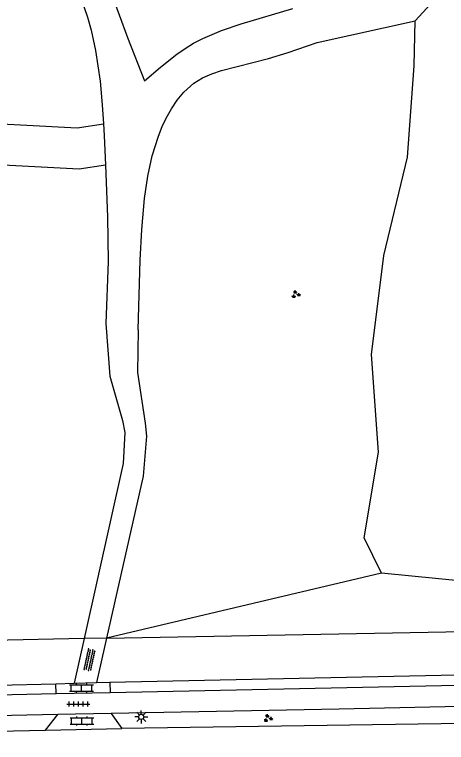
# Model space of a CAD drawing. Extents: x 128999 to 131010, y 395498 to 399007.
# Drawn here: x 129444.1 to 129485.9, y 396109.4 to 396180 of the extents above; entities that cross this region are included whole.
import ezdxf

# ---------------------------------------------------------------- set-up
doc = ezdxf.new("R2010")
doc.units = 0
for name, color, linetype in [('gg-knt-onverhard', 7, 'Continuous'), ('gg-knt-verharding', 7, 'Continuous'), ('gt-grn-groengrens', 7, 'Continuous'), ('gt-grn-groengrens NZ', 7, 'Continuous'), ('gt-grn-weggrens', 7, 'Continuous'), ('gt-symb-groenvak', 7, 'Continuous'), ('gt-symb-klinker verharding', 7, 'Continuous'), ('gt-symb-lichtmast', 7, 'Continuous'), ('gt-symb-overige verharding', 7, 'Continuous'), ('gt-symb-tegel verharding', 7, 'Continuous')]:
    doc.layers.add(name, color=color, linetype=linetype)

# ---------------------------------------------------------------- blocks, each defined once
blk = doc.blocks.new('gt0-GRVAK')
at = {"layer": 'gt-symb-groenvak'}
for p, q in [((-0.11, 0.189), (-0.228, 0.24)), ((-0.182, 0.153), (0.088, 0.153)), ((-0.091, 0.211), (-0.156, 0.322)), ((-0.047, 0.214), (-0.047, 0.393)), ((-0.004, 0.211), (0.061, 0.322)), ((0.015, 0.189), (0.133, 0.24)), ((0.262, -0.052), (0.197, 0.059)), ((0.305, -0.049), (0.305, 0.13)), ((0.349, -0.052), (0.414, 0.059)), ((-0.245, -0.228), (-0.363, -0.177)), ((-0.318, -0.264), (-0.047, -0.264)), ((-0.226, -0.206), (-0.291, -0.095)), ((-0.183, -0.203), (-0.183, -0.024)), ((-0.139, -0.206), (-0.074, -0.095)), ((-0.12, -0.228), (-0.002, -0.177)), ((0.243, -0.074), (0.125, -0.023)), ((0.17, -0.11), (0.441, -0.11)), ((0.368, -0.074), (0.486, -0.023))]:
    blk.add_line(p, q, dxfattribs=at)
blk = doc.blocks.new('gt0-KL1')
at = {"layer": 'gt-symb-klinker verharding'}
for p, q in [((-1.15, 0.3), (1.15, 0.3)), ((-1, -0.3), (-1, 0.3)), ((-0.5, 0.3), (-0.5, 0.45)), ((0, -0.3), (0, 0.3)), ((0.5, 0.3), (0.5, 0.45)), ((1, -0.3), (1, 0.3)), ((-1.15, -0.3), (1.15, -0.3)), ((-0.5, -0.45), (-0.5, -0.3)), ((0.5, -0.45), (0.5, -0.3))]:
    blk.add_line(p, q, dxfattribs=at)
blk = doc.blocks.new('gt0-OVH')
at = {"layer": 'gt-symb-overige verharding'}
for points in [[(-0.972, 0.298), (-0.967, 0.308), (-0.965, 0.319), (-0.966, 0.33), (-0.971, 0.34), (-0.978, 0.348), (-0.988, 0.353), (-0.999, 0.355), (-1.01, 0.354), (-1.02, 0.349), (-1.028, 0.342), (-1.033, 0.332), (-1.035, 0.321), (-1.034, 0.31), (-1.029, 0.3), (-1.022, 0.292), (-1.012, 0.287), (-1.001, 0.285), (-0.99, 0.286), (-0.98, 0.291)], [(-0.872, 0.106), (-0.867, 0.116), (-0.865, 0.126), (-0.866, 0.137), (-0.871, 0.147), (-0.878, 0.156), (-0.888, 0.161), (-0.899, 0.163), (-0.91, 0.162), (-0.92, 0.157), (-0.928, 0.15), (-0.933, 0.14), (-0.935, 0.129), (-0.934, 0.118), (-0.929, 0.108), (-0.922, 0.1), (-0.912, 0.095), (-0.901, 0.092), (-0.89, 0.094), (-0.88, 0.098)], [(-0.772, 0.298), (-0.767, 0.308), (-0.765, 0.319), (-0.766, 0.33), (-0.771, 0.34), (-0.778, 0.348), (-0.788, 0.353), (-0.799, 0.355), (-0.81, 0.354), (-0.82, 0.349), (-0.828, 0.342), (-0.833, 0.332), (-0.835, 0.321), (-0.834, 0.31), (-0.829, 0.3), (-0.822, 0.292), (-0.812, 0.287), (-0.801, 0.285), (-0.79, 0.286), (-0.78, 0.291)], [(-0.672, 0.106), (-0.667, 0.116), (-0.665, 0.126), (-0.666, 0.137), (-0.671, 0.147), (-0.678, 0.156), (-0.688, 0.161), (-0.699, 0.163), (-0.71, 0.162), (-0.72, 0.157), (-0.728, 0.15), (-0.733, 0.14), (-0.735, 0.129), (-0.734, 0.118), (-0.729, 0.108), (-0.722, 0.1), (-0.712, 0.095), (-0.701, 0.092), (-0.69, 0.094), (-0.68, 0.098)], [(-0.572, 0.298), (-0.567, 0.308), (-0.565, 0.319), (-0.566, 0.33), (-0.571, 0.34), (-0.578, 0.348), (-0.588, 0.353), (-0.599, 0.355), (-0.61, 0.354), (-0.62, 0.349), (-0.628, 0.342), (-0.633, 0.332), (-0.635, 0.321), (-0.634, 0.31), (-0.629, 0.3), (-0.622, 0.292), (-0.612, 0.287), (-0.601, 0.285), (-0.59, 0.286), (-0.58, 0.291)], [(-0.472, 0.106), (-0.467, 0.116), (-0.465, 0.126), (-0.466, 0.137), (-0.471, 0.147), (-0.478, 0.156), (-0.488, 0.161), (-0.499, 0.163), (-0.51, 0.162), (-0.52, 0.157), (-0.528, 0.15), (-0.533, 0.14), (-0.535, 0.129), (-0.534, 0.118), (-0.529, 0.108), (-0.522, 0.1), (-0.512, 0.095), (-0.501, 0.092), (-0.49, 0.094), (-0.48, 0.098)], [(-0.372, 0.298), (-0.367, 0.308), (-0.365, 0.319), (-0.366, 0.33), (-0.371, 0.34), (-0.378, 0.348), (-0.388, 0.353), (-0.399, 0.355), (-0.41, 0.354), (-0.42, 0.349), (-0.428, 0.342), (-0.433, 0.332), (-0.435, 0.321), (-0.434, 0.31), (-0.429, 0.3), (-0.422, 0.292), (-0.412, 0.287), (-0.401, 0.285), (-0.39, 0.286), (-0.38, 0.291)], [(-0.272, 0.106), (-0.267, 0.116), (-0.265, 0.126), (-0.266, 0.137), (-0.271, 0.147), (-0.278, 0.156), (-0.288, 0.161), (-0.299, 0.163), (-0.31, 0.162), (-0.32, 0.157), (-0.328, 0.15), (-0.333, 0.14), (-0.335, 0.129), (-0.334, 0.118), (-0.329, 0.108), (-0.322, 0.1), (-0.312, 0.095), (-0.301, 0.092), (-0.29, 0.094), (-0.28, 0.098)], [(-0.172, 0.298), (-0.167, 0.308), (-0.165, 0.319), (-0.166, 0.33), (-0.171, 0.34), (-0.178, 0.348), (-0.188, 0.353), (-0.199, 0.355), (-0.21, 0.354), (-0.22, 0.349), (-0.228, 0.342), (-0.233, 0.332), (-0.235, 0.321), (-0.234, 0.31), (-0.229, 0.3), (-0.222, 0.292), (-0.212, 0.287), (-0.201, 0.285), (-0.19, 0.286), (-0.18, 0.291)], [(-0.072, 0.106), (-0.067, 0.116), (-0.065, 0.126), (-0.066, 0.137), (-0.071, 0.147), (-0.078, 0.156), (-0.088, 0.161), (-0.099, 0.163), (-0.11, 0.162), (-0.12, 0.157), (-0.128, 0.15), (-0.133, 0.14), (-0.135, 0.129), (-0.134, 0.118), (-0.129, 0.108), (-0.122, 0.1), (-0.112, 0.095), (-0.101, 0.092), (-0.09, 0.094), (-0.08, 0.098)], [(0.028, 0.298), (0.033, 0.308), (0.035, 0.319), (0.034, 0.33), (0.029, 0.34), (0.022, 0.348), (0.012, 0.353), (0.001, 0.355), (-0.01, 0.354), (-0.02, 0.349), (-0.028, 0.342), (-0.033, 0.332), (-0.035, 0.321), (-0.034, 0.31), (-0.029, 0.3), (-0.022, 0.292), (-0.012, 0.287), (-0.001, 0.285), (0.01, 0.286), (0.02, 0.291)], [(0.128, 0.106), (0.133, 0.116), (0.135, 0.126), (0.134, 0.137), (0.129, 0.147), (0.122, 0.156), (0.112, 0.161), (0.101, 0.163), (0.09, 0.162), (0.08, 0.157), (0.072, 0.15), (0.067, 0.14), (0.065, 0.129), (0.066, 0.118), (0.071, 0.108), (0.078, 0.1), (0.088, 0.095), (0.099, 0.092), (0.11, 0.094), (0.12, 0.098)], [(0.228, 0.298), (0.233, 0.308), (0.235, 0.319), (0.234, 0.33), (0.229, 0.34), (0.222, 0.348), (0.212, 0.353), (0.201, 0.355), (0.19, 0.354), (0.18, 0.349), (0.172, 0.342), (0.167, 0.332), (0.165, 0.321), (0.166, 0.31), (0.171, 0.3), (0.178, 0.292), (0.188, 0.287), (0.199, 0.285), (0.21, 0.286), (0.22, 0.291)], [(0.328, 0.106), (0.333, 0.116), (0.335, 0.126), (0.334, 0.137), (0.329, 0.147), (0.322, 0.156), (0.312, 0.161), (0.301, 0.163), (0.29, 0.162), (0.28, 0.157), (0.272, 0.15), (0.267, 0.14), (0.265, 0.129), (0.266, 0.118), (0.271, 0.108), (0.278, 0.1), (0.288, 0.095), (0.299, 0.092), (0.31, 0.094), (0.32, 0.098)], [(0.428, 0.298), (0.433, 0.308), (0.435, 0.319), (0.434, 0.33), (0.429, 0.34), (0.422, 0.348), (0.412, 0.353), (0.401, 0.355), (0.39, 0.354), (0.38, 0.349), (0.372, 0.342), (0.367, 0.332), (0.365, 0.321), (0.366, 0.31), (0.371, 0.3), (0.378, 0.292), (0.388, 0.287), (0.399, 0.285), (0.41, 0.286), (0.42, 0.291)], [(0.528, 0.106), (0.533, 0.116), (0.535, 0.126), (0.534, 0.137), (0.529, 0.147), (0.522, 0.156), (0.512, 0.161), (0.501, 0.163), (0.49, 0.162), (0.48, 0.157), (0.472, 0.15), (0.467, 0.14), (0.465, 0.129), (0.466, 0.118), (0.471, 0.108), (0.478, 0.1), (0.488, 0.095), (0.499, 0.092), (0.51, 0.094), (0.52, 0.098)], [(0.628, 0.298), (0.633, 0.308), (0.635, 0.319), (0.634, 0.33), (0.629, 0.34), (0.622, 0.348), (0.612, 0.353), (0.601, 0.355), (0.59, 0.354), (0.58, 0.349), (0.572, 0.342), (0.567, 0.332), (0.565, 0.321), (0.566, 0.31), (0.571, 0.3), (0.578, 0.292), (0.588, 0.287), (0.599, 0.285), (0.61, 0.286), (0.62, 0.291)], [(0.728, 0.106), (0.733, 0.116), (0.735, 0.126), (0.734, 0.137), (0.729, 0.147), (0.722, 0.156), (0.712, 0.161), (0.701, 0.163), (0.69, 0.162), (0.68, 0.157), (0.672, 0.15), (0.667, 0.14), (0.665, 0.129), (0.666, 0.118), (0.671, 0.108), (0.678, 0.1), (0.688, 0.095), (0.699, 0.092), (0.71, 0.094), (0.72, 0.098)], [(0.828, 0.298), (0.833, 0.308), (0.835, 0.319), (0.834, 0.33), (0.829, 0.34), (0.822, 0.348), (0.812, 0.353), (0.801, 0.355), (0.79, 0.354), (0.78, 0.349), (0.772, 0.342), (0.767, 0.332), (0.765, 0.321), (0.766, 0.31), (0.771, 0.3), (0.778, 0.292), (0.788, 0.287), (0.799, 0.285), (0.81, 0.286), (0.82, 0.291)], [(0.928, 0.106), (0.933, 0.116), (0.935, 0.126), (0.934, 0.137), (0.929, 0.147), (0.922, 0.156), (0.912, 0.161), (0.901, 0.163), (0.89, 0.162), (0.88, 0.157), (0.872, 0.15), (0.867, 0.14), (0.865, 0.129), (0.866, 0.118), (0.871, 0.108), (0.878, 0.1), (0.888, 0.095), (0.899, 0.092), (0.91, 0.094), (0.92, 0.098)], [(1.028, 0.298), (1.033, 0.308), (1.035, 0.319), (1.034, 0.33), (1.029, 0.34), (1.022, 0.348), (1.012, 0.353), (1.001, 0.355), (0.99, 0.354), (0.98, 0.349), (0.972, 0.342), (0.967, 0.332), (0.965, 0.321), (0.966, 0.31), (0.971, 0.3), (0.978, 0.292), (0.988, 0.287), (0.999, 0.285), (1.01, 0.286), (1.02, 0.291)], [(-0.972, -0.142), (-0.967, -0.132), (-0.965, -0.121), (-0.966, -0.11), (-0.971, -0.1), (-0.978, -0.092), (-0.988, -0.087), (-0.999, -0.085), (-1.01, -0.086), (-1.02, -0.091), (-1.028, -0.098), (-1.033, -0.108), (-1.035, -0.119), (-1.034, -0.13), (-1.029, -0.14), (-1.022, -0.148), (-1.012, -0.153), (-1.001, -0.155), (-0.99, -0.154), (-0.98, -0.149)], [(-0.872, -0.334), (-0.867, -0.324), (-0.865, -0.314), (-0.866, -0.303), (-0.871, -0.293), (-0.878, -0.284), (-0.888, -0.279), (-0.899, -0.277), (-0.91, -0.278), (-0.92, -0.283), (-0.928, -0.29), (-0.933, -0.3), (-0.935, -0.311), (-0.934, -0.322), (-0.929, -0.332), (-0.922, -0.34), (-0.912, -0.345), (-0.901, -0.348), (-0.89, -0.346), (-0.88, -0.342)], [(-0.772, -0.142), (-0.767, -0.132), (-0.765, -0.121), (-0.766, -0.11), (-0.771, -0.1), (-0.778, -0.092), (-0.788, -0.087), (-0.799, -0.085), (-0.81, -0.086), (-0.82, -0.091), (-0.828, -0.098), (-0.833, -0.108), (-0.835, -0.119), (-0.834, -0.13), (-0.829, -0.14), (-0.822, -0.148), (-0.812, -0.153), (-0.801, -0.155), (-0.79, -0.154), (-0.78, -0.149)], [(-0.672, -0.334), (-0.667, -0.324), (-0.665, -0.314), (-0.666, -0.303), (-0.671, -0.293), (-0.678, -0.284), (-0.688, -0.279), (-0.699, -0.277), (-0.71, -0.278), (-0.72, -0.283), (-0.728, -0.29), (-0.733, -0.3), (-0.735, -0.311), (-0.734, -0.322), (-0.729, -0.332), (-0.722, -0.34), (-0.712, -0.345), (-0.701, -0.348), (-0.69, -0.346), (-0.68, -0.342)], [(-0.572, -0.142), (-0.567, -0.132), (-0.565, -0.121), (-0.566, -0.11), (-0.571, -0.1), (-0.578, -0.092), (-0.588, -0.087), (-0.599, -0.085), (-0.61, -0.086), (-0.62, -0.091), (-0.628, -0.098), (-0.633, -0.108), (-0.635, -0.119), (-0.634, -0.13), (-0.629, -0.14), (-0.622, -0.148), (-0.612, -0.153), (-0.601, -0.155), (-0.59, -0.154), (-0.58, -0.149)], [(-0.472, -0.334), (-0.467, -0.324), (-0.465, -0.314), (-0.466, -0.303), (-0.471, -0.293), (-0.478, -0.284), (-0.488, -0.279), (-0.499, -0.277), (-0.51, -0.278), (-0.52, -0.283), (-0.528, -0.29), (-0.533, -0.3), (-0.535, -0.311), (-0.534, -0.322), (-0.529, -0.332), (-0.522, -0.34), (-0.512, -0.345), (-0.501, -0.348), (-0.49, -0.346), (-0.48, -0.342)], [(-0.372, -0.142), (-0.367, -0.132), (-0.365, -0.121), (-0.366, -0.11), (-0.371, -0.1), (-0.378, -0.092), (-0.388, -0.087), (-0.399, -0.085), (-0.41, -0.086), (-0.42, -0.091), (-0.428, -0.098), (-0.433, -0.108), (-0.435, -0.119), (-0.434, -0.13), (-0.429, -0.14), (-0.422, -0.148), (-0.412, -0.153), (-0.401, -0.155), (-0.39, -0.154), (-0.38, -0.149)], [(-0.272, -0.334), (-0.267, -0.324), (-0.265, -0.314), (-0.266, -0.303), (-0.271, -0.293), (-0.278, -0.284), (-0.288, -0.279), (-0.299, -0.277), (-0.31, -0.278), (-0.32, -0.283), (-0.328, -0.29), (-0.333, -0.3), (-0.335, -0.311), (-0.334, -0.322), (-0.329, -0.332), (-0.322, -0.34), (-0.312, -0.345), (-0.301, -0.348), (-0.29, -0.346), (-0.28, -0.342)], [(-0.172, -0.142), (-0.167, -0.132), (-0.165, -0.121), (-0.166, -0.11), (-0.171, -0.1), (-0.178, -0.092), (-0.188, -0.087), (-0.199, -0.085), (-0.21, -0.086), (-0.22, -0.091), (-0.228, -0.098), (-0.233, -0.108), (-0.235, -0.119), (-0.234, -0.13), (-0.229, -0.14), (-0.222, -0.148), (-0.212, -0.153), (-0.201, -0.155), (-0.19, -0.154), (-0.18, -0.149)], [(-0.072, -0.334), (-0.067, -0.324), (-0.065, -0.314), (-0.066, -0.303), (-0.071, -0.293), (-0.078, -0.284), (-0.088, -0.279), (-0.099, -0.277), (-0.11, -0.278), (-0.12, -0.283), (-0.128, -0.29), (-0.133, -0.3), (-0.135, -0.311), (-0.134, -0.322), (-0.129, -0.332), (-0.122, -0.34), (-0.112, -0.345), (-0.101, -0.348), (-0.09, -0.346), (-0.08, -0.342)], [(0.028, -0.142), (0.033, -0.132), (0.035, -0.121), (0.034, -0.11), (0.029, -0.1), (0.022, -0.092), (0.012, -0.087), (0.001, -0.085), (-0.01, -0.086), (-0.02, -0.091), (-0.028, -0.098), (-0.033, -0.108), (-0.035, -0.119), (-0.034, -0.13), (-0.029, -0.14), (-0.022, -0.148), (-0.012, -0.153), (-0.001, -0.155), (0.01, -0.154), (0.02, -0.149)], [(0.128, -0.334), (0.133, -0.324), (0.135, -0.314), (0.134, -0.303), (0.129, -0.293), (0.122, -0.284), (0.112, -0.279), (0.101, -0.277), (0.09, -0.278), (0.08, -0.283), (0.072, -0.29), (0.067, -0.3), (0.065, -0.311), (0.066, -0.322), (0.071, -0.332), (0.078, -0.34), (0.088, -0.345), (0.099, -0.348), (0.11, -0.346), (0.12, -0.342)], [(0.228, -0.142), (0.233, -0.132), (0.235, -0.121), (0.234, -0.11), (0.229, -0.1), (0.222, -0.092), (0.212, -0.087), (0.201, -0.085), (0.19, -0.086), (0.18, -0.091), (0.172, -0.098), (0.167, -0.108), (0.165, -0.119), (0.166, -0.13), (0.171, -0.14), (0.178, -0.148), (0.188, -0.153), (0.199, -0.155), (0.21, -0.154), (0.22, -0.149)], [(0.328, -0.334), (0.333, -0.324), (0.335, -0.314), (0.334, -0.303), (0.329, -0.293), (0.322, -0.284), (0.312, -0.279), (0.301, -0.277), (0.29, -0.278), (0.28, -0.283), (0.272, -0.29), (0.267, -0.3), (0.265, -0.311), (0.266, -0.322), (0.271, -0.332), (0.278, -0.34), (0.288, -0.345), (0.299, -0.348), (0.31, -0.346), (0.32, -0.342)], [(0.428, -0.142), (0.433, -0.132), (0.435, -0.121), (0.434, -0.11), (0.429, -0.1), (0.422, -0.092), (0.412, -0.087), (0.401, -0.085), (0.39, -0.086), (0.38, -0.091), (0.372, -0.098), (0.367, -0.108), (0.365, -0.119), (0.366, -0.13), (0.371, -0.14), (0.378, -0.148), (0.388, -0.153), (0.399, -0.155), (0.41, -0.154), (0.42, -0.149)], [(0.528, -0.334), (0.533, -0.324), (0.535, -0.314), (0.534, -0.303), (0.529, -0.293), (0.522, -0.284), (0.512, -0.279), (0.501, -0.277), (0.49, -0.278), (0.48, -0.283), (0.472, -0.29), (0.467, -0.3), (0.465, -0.311), (0.466, -0.322), (0.471, -0.332), (0.478, -0.34), (0.488, -0.345), (0.499, -0.348), (0.51, -0.346), (0.52, -0.342)], [(0.628, -0.142), (0.633, -0.132), (0.635, -0.121), (0.634, -0.11), (0.629, -0.1), (0.622, -0.092), (0.612, -0.087), (0.601, -0.085), (0.59, -0.086), (0.58, -0.091), (0.572, -0.098), (0.567, -0.108), (0.565, -0.119), (0.566, -0.13), (0.571, -0.14), (0.578, -0.148), (0.588, -0.153), (0.599, -0.155), (0.61, -0.154), (0.62, -0.149)], [(0.728, -0.334), (0.733, -0.324), (0.735, -0.314), (0.734, -0.303), (0.729, -0.293), (0.722, -0.284), (0.712, -0.279), (0.701, -0.277), (0.69, -0.278), (0.68, -0.283), (0.672, -0.29), (0.667, -0.3), (0.665, -0.311), (0.666, -0.322), (0.671, -0.332), (0.678, -0.34), (0.688, -0.345), (0.699, -0.348), (0.71, -0.346), (0.72, -0.342)], [(0.828, -0.142), (0.833, -0.132), (0.835, -0.121), (0.834, -0.11), (0.829, -0.1), (0.822, -0.092), (0.812, -0.087), (0.801, -0.085), (0.79, -0.086), (0.78, -0.091), (0.772, -0.098), (0.767, -0.108), (0.765, -0.119), (0.766, -0.13), (0.771, -0.14), (0.778, -0.148), (0.788, -0.153), (0.799, -0.155), (0.81, -0.154), (0.82, -0.149)], [(0.928, -0.334), (0.933, -0.324), (0.935, -0.314), (0.934, -0.303), (0.929, -0.293), (0.922, -0.284), (0.912, -0.279), (0.901, -0.277), (0.89, -0.278), (0.88, -0.283), (0.872, -0.29), (0.867, -0.3), (0.865, -0.311), (0.866, -0.322), (0.871, -0.332), (0.878, -0.34), (0.888, -0.345), (0.899, -0.348), (0.91, -0.346), (0.92, -0.342)], [(1.028, -0.142), (1.033, -0.132), (1.035, -0.121), (1.034, -0.11), (1.029, -0.1), (1.022, -0.092), (1.012, -0.087), (1.001, -0.085), (0.99, -0.086), (0.98, -0.091), (0.972, -0.098), (0.967, -0.108), (0.965, -0.119), (0.966, -0.13), (0.971, -0.14), (0.978, -0.148), (0.988, -0.153), (0.999, -0.155), (1.01, -0.154), (1.02, -0.149)]]:
    blk.add_lwpolyline(points, close=True, dxfattribs=at)
blk = doc.blocks.new('gt0-TEG1')
at = {"layer": 'gt-symb-tegel verharding'}
for p, q in [((-1.125, 0), (1.125, 0)), ((-0.9, -0.25), (-0.9, 0.25)), ((-0.45, -0.25), (-0.45, 0.25)), ((0, -0.25), (0, 0.25)), ((0.45, -0.25), (0.45, 0.25)), ((0.9, -0.25), (0.9, 0.25))]:
    blk.add_line(p, q, dxfattribs=at)
blk = doc.blocks.new('gt0-LMAST')
at = {"layer": 'gt-symb-lichtmast'}
for p, q in [((-0.182, 0.173), (-0.447, 0.438)), ((-0.005, 0.246), (-0.005, 0.621)), ((0.172, 0.173), (0.437, 0.438)), ((-0.255, -0.004), (-0.63, -0.004)), ((-0.182, -0.181), (-0.447, -0.446)), ((-0.005, -0.254), (-0.005, -0.629)), ((0.437, -0.446), (0.172, -0.181)), ((0.245, -0.004), (0.62, -0.004))]:
    blk.add_line(p, q, dxfattribs=at)
blk.add_circle((-0.005, -0.004), 0.25, dxfattribs=at)

msp = doc.modelspace()

# ---------------------------------------------------------------- linework, layer by layer
at = {"layer": 'gg-knt-onverhard'}
for p, q in [((129473.398, 396177.251), (129482.884, 396179.362)), ((129450.803, 396119.509), (129449.835, 396115.181)), ((129452.977, 396119.556), (129452.002, 396115.244))]:
    msp.add_line(p, q, dxfattribs=at)
for points in [[(129403.444, 396168.165), (129416.215, 396225.309), (129446.547, 396221.613), (129446.178, 396219.97), (129445.633, 396217.01), (129445.372, 396215.024), (129445.17, 396212.544), (129445.107, 396210.546), (129445.146, 396206.306), (129445.384, 396201.907), (129445.606, 396199.198), (129445.833, 396197.208), (129446.128, 396195.227), (129446.508, 396193.262), (129447.075, 396191.011), (129447.995, 396188.156), (129450.508, 396181.6), (129451.136, 396179.705), (129451.484, 396178.434), (129451.91, 396176.479), (129452.354, 396173.505), (129452.571, 396171.22), (129452.684, 396169.371)], [(129482.884, 396179.362), (129487.004, 396183.882), (129489.371, 396186.893), (129499.745, 396201.29), (129505.091, 396206.387), (129511.693, 396208.747), (129522.826, 396209.222), (129536.505, 396211.545), (129547.39, 396212.903), (129555.924, 396213.779), (129558.784, 396212.81), (129560.437, 396209.55), (129561.174, 396206.181), (129560.792, 396191.921), (129560.664, 396170.669), (129560.966, 396150.88), (129560.847, 396137.158), (129557.576, 396127.583)], [(129453.413, 396182.162), (129455.027, 396177.742), (129456.678, 396173.549), (129458.209, 396174.866), (129459.784, 396176.105), (129460.602, 396176.671), (129461.42, 396177.172), (129462.297, 396177.636), (129464.129, 396178.421), (129466.033, 396179.069), (129471.029, 396180.547)], [(129456.051, 396149.411), (129456.243, 396156.147), (129456.392, 396159.146), (129456.67, 396162.132), (129456.992, 396164.297), (129457.413, 396166.253), (129458.005, 396168.168), (129458.38, 396169.104), (129458.767, 396169.928), (129459.263, 396170.826), (129459.83, 396171.676), (129460.473, 396172.452), (129461.441, 396173.312), (129462.276, 396173.821), (129463.18, 396174.219), (129464.135, 396174.536), (129468.666, 396175.696), (129470.579, 396176.281), (129473.398, 396177.251)], [(129452.684, 396169.371), (129452.754, 396168.226), (129452.875, 396165.355)], [(129452.875, 396165.355), (129453.085, 396160.366), (129453.139, 396156.02), (129452.923, 396150.027)], [(129452.923, 396150.027), (129453.302, 396144.923), (129454.527, 396140.631), (129454.772, 396139.466), (129454.595, 396136.469), (129450.803, 396119.509)], [(129456.051, 396149.411), (129455.998, 396145.291), (129456.733, 396140.385), (129456.856, 396139.098), (129456.521, 396135.238), (129452.977, 396119.556)]]:
    msp.add_lwpolyline(points, dxfattribs=at)
at = {"layer": 'gg-knt-verharding'}
for p, q in [((129449.835, 396115.181), (129452.002, 396115.244)), ((129452.002, 396115.244), (129453.308, 396115.282)), ((129453.308, 396115.282), (129453.325, 396114.293)), ((129448.064, 396115.129), (129449.835, 396115.181)), ((129448.113, 396114.188), (129448.064, 396115.129)), ((129391.817, 396112.725), (129448.113, 396114.188)), ((129448.113, 396114.188), (129453.325, 396114.293)), ((129447.071, 396110.64), (129448.268, 396112.136)), ((129453.436, 396112.235), (129448.268, 396112.136)), ((129453.436, 396112.235), (129454.467, 396110.802)), ((129554.463, 396112.236), (129454.467, 396110.802)), ((129393.28, 396109.44), (129447.071, 396110.64)), ((129447.071, 396110.64), (129454.467, 396110.802))]:
    msp.add_line(p, q, dxfattribs=at)
for points in [[(129453.325, 396114.293), (129503.77, 396115.342), (129556.543, 396116.326)], [(129555.587, 396114.385), (129551.07, 396114.25), (129540.977, 396114.12), (129516.543, 396113.566), (129475.522, 396112.673), (129453.436, 396112.235)], [(129448.268, 396112.136), (129425.777, 396111.656), (129391.86, 396110.77)]]:
    msp.add_lwpolyline(points, dxfattribs=at)
at = {"layer": 'gt-grn-groengrens'}
for p, q in [((129479.605, 396125.825), (129452.977, 396119.556)), ((129452.977, 396119.556), (129558.275, 396121.527))]:
    msp.add_line(p, q, dxfattribs=at)
for points in [[(129479.605, 396125.825), (129477.955, 396129.249), (129479.336, 396137.57), (129478.639, 396147.015), (129479.855, 396156.599), (129482.134, 396166.127), (129482.79, 396175.003), (129482.884, 396179.362)], [(129403.444, 396168.165), (129426.925, 396170.207), (129450.132, 396168.986), (129452.684, 396169.371)], [(129452.875, 396165.355), (129450.327, 396164.97), (129426.993, 396166.198), (129402.529, 396164.071)], [(129557.576, 396127.583), (129552.003, 396128.661), (129543.639, 396125.906), (129534.614, 396123.74), (129525.722, 396122.985), (129516.699, 396122.908), (129507.263, 396123.068), (129497.873, 396124.401), (129487.804, 396125.036), (129479.605, 396125.825)], [(129450.803, 396119.509), (129397.485, 396118.35), (129392.221, 396118.217)]]:
    msp.add_lwpolyline(points, dxfattribs=at)
at = {"layer": 'gt-grn-groengrens NZ'}
msp.add_line((129391.795, 396113.725), (129448.064, 396115.129), dxfattribs=at)
msp.add_lwpolyline([(129453.308, 396115.282), (129503.75, 396116.342), (129557.091, 396117.336)], dxfattribs=at)
at = {"layer": 'gt-grn-weggrens'}
msp.add_line((129452.977, 396119.556), (129450.803, 396119.509), dxfattribs=at)

# ---------------------------------------------------------------- block references
at = {"layer": 'gt-symb-groenvak'}
for p in [(129471.308, 396152.849), (129468.618, 396111.778)]:
    msp.add_blockref('gt0-GRVAK', p, dxfattribs=at)
at = {"layer": 'gt-symb-klinker verharding'}
for p in [(129450.561, 396114.716), (129450.604, 396111.519)]:
    msp.add_blockref('gt0-KL1', p, dxfattribs=at)
at = {"layer": 'gt-symb-lichtmast'}
msp.add_blockref('gt0-LMAST', (129456.352, 396111.919), dxfattribs=at)
at = {"layer": 'gt-symb-overige verharding', "rotation": 77.7571404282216}
msp.add_blockref('gt0-OVH', (129451.339, 396117.438), dxfattribs=at)
at = {"layer": 'gt-symb-tegel verharding'}
msp.add_blockref('gt0-TEG1', (129450.257, 396113.16), dxfattribs=at)

doc.saveas('drawing.dxf')
